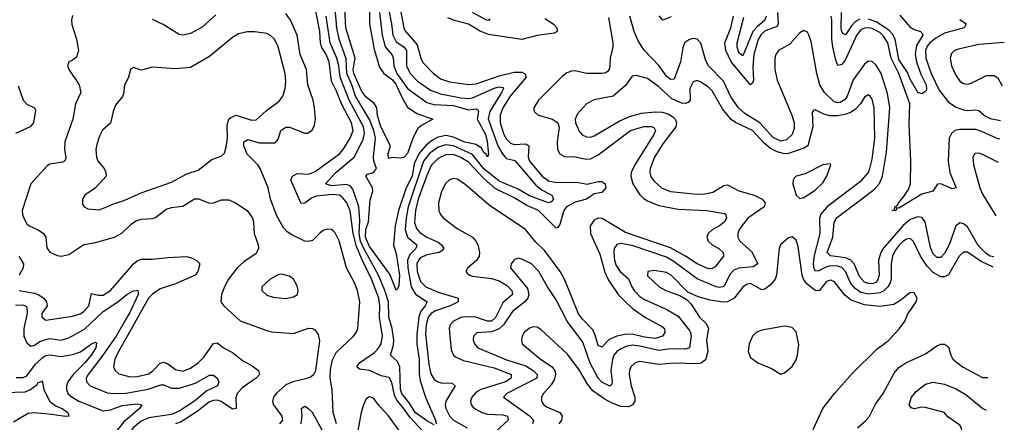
# Model space of a CAD drawing. Header units: inches. Extents: x 1694797 to 1849917, y 907313 to 1017959.
# Tile 677 of 834: x 1839432 to 1844604, y 936658 to 938772. Entities that reach past the tile are written whole.
import ezdxf

# ---------------------------------------------------------------- set-up
doc = ezdxf.new("R2010")
doc.units = ezdxf.units.IN
doc.header["$MEASUREMENT"] = 0
doc.layers.add('B8933', color=7, linetype='Continuous')
doc.layers.add('B8943', color=7, linetype='Continuous')

msp = doc.modelspace()

# ---------------------------------------------------------------- linework, layer by layer
at = {"layer": 'B8933', "color": 5}
for points, elevation in [([(1839710, 938794.3), (1839704.2, 938770), (1839705.9, 938745.9), (1839730.1, 938670), (1839741, 938610), (1839730, 938575.6), (1839710, 938558.9), (1839690.7, 938550), (1839683, 938530), (1839690.3, 938510), (1839745.5, 938430), (1839754.2, 938390), (1839725, 938330), (1839711, 938250), (1839669.1, 938130.9), (1839667.5, 938092.5), (1839674.5, 938045.5), (1839669.5, 938030.5), (1839656.3, 938023.7), (1839590, 938012.8), (1839575.8, 938004.2), (1839491.2, 937910), (1839446, 937770), (1839446.3, 937750), (1839453.4, 937730), (1839470, 937701), (1839481.5, 937690), (1839530, 937668.8), (1839557.2, 937650), (1839569.1, 937630), (1839574.4, 937574.4), (1839590, 937551.5), (1839630, 937533.2), (1839650, 937531.2), (1839690, 937539.6), (1839770, 937591.3), (1839830, 937601.7), (1839930, 937629.5), (1839970, 937652.1), (1840000, 937680.7)], 720), ([(1840000, 938461.7), (1839983.1, 938430), (1839977.8, 938382.2), (1839971.7, 938368.3), (1839936.3, 938323.7), (1839922.8, 938290), (1839910, 938229.3), (1839867.7, 938192.3), (1839850, 938157), (1839835.8, 938110), (1839831.4, 938090), (1839835.3, 938050), (1839843.2, 938030), (1839875.5, 937990), (1839884.4, 937970), (1839885.7, 937950), (1839830.3, 937889.7), (1839774.8, 937850), (1839762.8, 937830), (1839763, 937803), (1839771, 937790), (1839790, 937779.1), (1839850, 937774.4), (1839890, 937788.7), (1839930, 937807), (1839970, 937818.7), (1840000, 937832.1)], 740), ([(1839425.1, 938425.1), (1839450.1, 938350), (1839470, 938328), (1839509.4, 938309.4), (1839516, 938296), (1839504, 938230), (1839487.6, 938210), (1839410, 938174.5)], 680), ([(1839427.4, 937530), (1839452.3, 937490), (1839450.1, 937470), (1839429.2, 937430)], 680), ([(1839429.1, 937350), (1839510, 937335.9), (1839530, 937328.8), (1839559.1, 937310), (1839573.8, 937290), (1839577.4, 937270), (1839549, 937230), (1839548.3, 937210), (1839570, 937195.2), (1839710, 937214.6), (1839750, 937227.2), (1839770, 937239.1), (1839795.7, 937270), (1839810, 937333.6), (1839845.2, 937325.2), (1839870, 937325.5), (1839910, 937349.7), (1840000, 937455)], 680), ([(1839410, 937275.6), (1839452.8, 937272.8), (1839467.2, 937267.2), (1839470, 937261.3), (1839471.4, 937231.4), (1839454.2, 937150), (1839453.6, 937110), (1839470, 937074.7), (1839490, 937058.2), (1839510, 937063), (1839538.3, 937081.7), (1839570, 937093.4), (1839590, 937097.4), (1839650, 937089.2), (1839690, 937100.9), (1839772.2, 937147.8), (1839870, 937240.1), (1839948.5, 937291.5), (1839995.9, 937330), (1840000, 937332.1)], 660), ([(1840000, 937217), (1839938.2, 937110), (1839869.5, 937010.5), (1839791.1, 936910), (1839782.2, 936890), (1839783.2, 936870), (1839803.1, 936850), (1839870, 936821.3), (1839893.3, 936813.3), (1839930, 936808.9), (1839990, 936812), (1840000, 936813.8)], 660), ([(1840000, 937115.7), (1839951.7, 937030), (1839932.4, 936990), (1839924.7, 936950), (1839933.7, 936930), (1839953.4, 936913.4), (1840000, 936900.5)], 680), ([(1839413.8, 936893.8), (1839450, 936892.8), (1839470, 936902.1), (1839515.9, 936964.1), (1839550, 936996.6), (1839570, 937009.2), (1839590, 937012.3), (1839650, 937004.4), (1839710, 937014.7), (1839752.1, 937027.9), (1839810, 937070.7), (1839830, 937078.9), (1839835.8, 937075.8), (1839832.5, 937050), (1839807.6, 937010), (1839774.6, 936970), (1839713.1, 936910), (1839685, 936870), (1839677.9, 936850), (1839677.4, 936830), (1839685.5, 936810), (1839707.4, 936790), (1839742.2, 936770), (1839870, 936718.2), (1839910, 936723.1), (1839970, 936746.8), (1840000, 936750.2)], 640), ([(1839353.9, 936813.9), (1839461.6, 936818.4), (1839489.9, 936830.1), (1839523.6, 936856.4), (1839530, 936867.6), (1839548.3, 936871.7), (1839550, 936876), (1839559.8, 936830), (1839589.6, 936769.6), (1839623.8, 936743.8), (1839655.6, 936730), (1839685.3, 936710), (1839691.3, 936690), (1839672.1, 936687.9), (1839599.9, 936699.9), (1839510, 936707.7), (1839476.1, 936703.9), (1839400.3, 936659.7)], 620), ([(1840000, 936678.5), (1839979, 936661), (1839938.9, 936610), (1839922.2, 936570), (1839924, 936530), (1839940.1, 936490), (1840000, 936417)], 640)]:
    msp.add_lwpolyline(points, dxfattribs=dict(at, elevation=elevation))
at = {"layer": 'B8943', "color": 5}
for points, elevation in [([(1841268, 938952), (1841269.2, 938750), (1841294.6, 938614.6), (1841322.5, 938522.5), (1841344.7, 938490), (1841390, 938456.7), (1841410, 938430.8), (1841441.4, 938361.4), (1841470, 938313.5), (1841518.7, 938278.7), (1841602, 938250), (1841543.5, 938216.5), (1841521.5, 938198.5), (1841495.4, 938144.6), (1841470, 938069.8), (1841450, 938048.5), (1841430, 938045.6), (1841390.7, 938049.3), (1841370, 938043.7), (1841367.2, 938070), (1841380.3, 938110), (1841328.5, 938210), (1841312, 938268.1), (1841308.8, 938310), (1841295.9, 938330), (1841250, 938367.8), (1841230, 938394.6), (1841187.2, 938490), (1841184.2, 938510), (1841194.8, 938570), (1841144.6, 938730), (1841139.4, 938830)], 620), ([(1841610, 936547.7), (1841482.9, 936682.9), (1841441.9, 936741.9), (1841413.6, 936773.6), (1841400.1, 936800.1), (1841387.7, 936867.7), (1841372.9, 936892.9), (1841330, 936901.9), (1841270, 936929.7), (1841217.5, 936937.5), (1841202.9, 936950), (1841217.3, 936970), (1841295, 937025), (1841315.1, 937044.9), (1841330, 937070.1), (1841337.8, 937110), (1841322.5, 937210), (1841323.1, 937270), (1841317.9, 937310), (1841280.8, 937410), (1841230.6, 937510.6), (1841201.6, 937581.6), (1841184.5, 937650), (1841168.2, 937768.2), (1841150.5, 937810.5), (1841130, 937837.4), (1841111.7, 937850), (1841073.8, 937853.7), (1840990, 937844.6), (1840965.6, 937834.4), (1840930, 937808.7), (1840910, 937807.5), (1840856.9, 937930), (1840864.4, 937950), (1840890, 937963.8), (1840950, 937961.8), (1840984.4, 937975.6), (1841111.5, 938068.5), (1841131.5, 938090), (1841168.8, 938150), (1841184.4, 938190), (1841174.9, 938230), (1841121.9, 938330), (1841096.5, 938396.5), (1841069.9, 938450), (1841057, 938550), (1841041.7, 938590), (1841017, 938630), (1841012, 938650), (1841008.7, 938710), (1840974.1, 938890)], 680), ([(1841322.4, 938810), (1841336.7, 938690), (1841351.1, 938630), (1841386.5, 938590), (1841393.9, 938573.9), (1841396.8, 938530), (1841412.7, 938490), (1841470, 938410.1), (1841570, 938337.3), (1841607.3, 938327.3), (1841710, 938321.4), (1841790, 938299.5), (1841830, 938303.3), (1841838.2, 938298.2), (1841841.5, 938290), (1841835.6, 938250), (1841879, 938170), (1841888.3, 938131.7), (1841894.7, 938065.3), (1841890, 938049.8), (1841884.9, 938064.9), (1841870, 938074), (1841857.2, 938097.2), (1841830, 938116.7), (1841770, 938128.9), (1841710, 938155.2), (1841670, 938163.3), (1841630, 938155.1), (1841599.9, 938140.1), (1841566.6, 938113.4), (1841530, 938071.4), (1841504.4, 938015.6), (1841493.6, 937950), (1841462.8, 937890), (1841421.8, 937770), (1841405.1, 937690), (1841395.3, 937590), (1841410, 937542), (1841426.8, 937430), (1841423.6, 937376.4), (1841419.1, 937360.9), (1841410, 937351.8), (1841376.6, 937436.6), (1841270, 937582), (1841248.8, 937630), (1841249.8, 937670), (1841263.5, 937710), (1841273.4, 937826.6), (1841287.3, 937870), (1841286, 937890), (1841250.8, 937950), (1841259.3, 937960.7), (1841291.3, 937970), (1841306.9, 937990), (1841293.2, 938030), (1841291.4, 938050), (1841300.9, 938150), (1841292.4, 938190), (1841270, 938248.5), (1841195.5, 938370), (1841177, 938430), (1841150.1, 938490), (1841146.5, 938566.5), (1841110.2, 938670), (1841097.5, 938730), (1841083.4, 938890)], 640), ([(1841370, 938830), (1841385.7, 938750), (1841392, 938690), (1841410, 938656.1), (1841449.6, 938629.6), (1841464.3, 938610), (1841463.2, 938530), (1841482.7, 938490), (1841522, 938450), (1841590, 938401.1), (1841642.7, 938382.7), (1841750, 938361.6), (1841790, 938358.7), (1841810, 938362), (1841930, 938413.5), (1841950, 938419.7), (1841970, 938416.3), (1841973.3, 938410), (1841962.9, 938390), (1841901.2, 938290), (1841892, 938252), (1841946, 938106), (1841967.3, 938067.3), (1841982.2, 938050), (1841990, 938043.1), (1842033, 938033), (1842143.1, 937903.1), (1842177.2, 937877.2), (1842226.9, 937850), (1842236.5, 937830), (1842224, 937816), (1842210, 937810.7), (1842110, 937846.4), (1842050, 937882.3), (1841950, 937923.4), (1841870, 937988.2), (1841810, 938064.9), (1841710, 938110.2), (1841670, 938115.4), (1841630, 938102.2), (1841585.5, 938070), (1841553.7, 938030), (1841473.5, 937790), (1841461.7, 937730), (1841457.4, 937670), (1841470, 937630), (1841518.1, 937590), (1841512.6, 937570), (1841480.9, 937539.1), (1841469.8, 937510), (1841470.3, 937470), (1841488.4, 937370), (1841511.7, 937331.7), (1841572.3, 937290), (1841562.7, 937270), (1841538.8, 937241.2), (1841528.1, 937211.9), (1841518.9, 937118.9), (1841518.6, 937070), (1841531, 936990), (1841531.3, 936911.3), (1841536, 936876), (1841565.8, 936785.8), (1841617, 936670), (1841619.5, 936650)], 660), ([(1841430.1, 938829.9), (1841449.4, 938730), (1841455.7, 938715.7), (1841519.5, 938639.5), (1841539.3, 938570), (1841550, 938547.2), (1841606.3, 938490), (1841642.3, 938462.3), (1841690, 938445.5), (1841791, 938431), (1841830, 938435.8), (1841950, 938476.9), (1842030, 938496.9), (1842070, 938495.9), (1842088, 938488), (1842092.3, 938470), (1842007.9, 938370), (1841970.7, 938310), (1841955.2, 938270), (1841956.4, 938230), (1841975.7, 938170), (1841990, 938144.6), (1842010, 938123.6), (1842030, 938116.9), (1842090, 938120.3), (1842105.6, 938110), (1842102.6, 938050), (1842109.4, 938030), (1842176.7, 937950), (1842210, 937926.5), (1842250, 937917.7), (1842358.1, 937918.1), (1842412.1, 937907.9), (1842470, 937923.1), (1842490, 937922.2), (1842506.8, 937910), (1842510.8, 937890), (1842490, 937865.1), (1842450, 937857), (1842409.8, 937830.2), (1842350, 937814.4), (1842305, 937790), (1842290.6, 937769.4), (1842270, 937696.9), (1842258.8, 937681.2), (1842250, 937677), (1842157.9, 937770), (1842096, 937796), (1842030, 937837.2), (1841930, 937885.1), (1841870, 937938.8), (1841790, 938023.3), (1841750, 938049), (1841710, 938064.2), (1841670, 938062.6), (1841630, 938042.9), (1841594.2, 938005.8), (1841570, 937953.3), (1841525.1, 937830), (1841511.2, 937770), (1841506.8, 937706.8), (1841516.1, 937676), (1841534.1, 937654.1), (1841570.5, 937630.5), (1841630, 937603.8), (1841648.2, 937590), (1841660.6, 937570), (1841650, 937557.8), (1841634.9, 937550), (1841570, 937538), (1841538, 937522), (1841526.2, 937510), (1841518.6, 937490), (1841520, 937450), (1841537.5, 937397.5), (1841564.6, 937370), (1841630, 937341.6), (1841736, 937310), (1841735.3, 937290), (1841693.8, 937270), (1841615.7, 937244.3), (1841593.3, 937230), (1841578.5, 937210), (1841567.3, 937170), (1841563, 937123), (1841581, 936961), (1841592.4, 936912.4), (1841610, 936883.8), (1841630, 936870.1), (1841646.3, 936866.3), (1841703.1, 936863.1), (1841718.9, 936850), (1841670.7, 936770), (1841666.7, 936750), (1841669.7, 936730), (1841690, 936691.7), (1841710, 936670.1), (1841783.3, 936630)], 680), ([(1841895.6, 938775.6), (1841902, 938770), (1841893.1, 938766.9), (1841883.5, 938770), (1841810.5, 938810.5)], 660), ([(1843412.6, 938810), (1843416.8, 938750), (1843410, 938736.5), (1843347.1, 938712.9), (1843326.6, 938693.4), (1843311.6, 938668.4), (1843287.3, 938590), (1843283.6, 938523.6), (1843286.1, 938453.9), (1843280.8, 938439.2), (1843270, 938430.7), (1843169.3, 938550), (1843141.5, 938610), (1843136.4, 938650), (1843166.7, 938730), (1843180.7, 938790)], 680), ([(1843845.3, 938774.7), (1843819.9, 938760.1), (1843800.5, 938739.5), (1843770, 938691.8), (1843758.3, 938698.3), (1843750, 938707.8), (1843747.7, 938727.7), (1843748, 938810)], 660), ([(1840463.1, 938796.9), (1840390, 938733.3), (1840330, 938700.3), (1840290, 938690.9), (1840270, 938693.5), (1840186.3, 938746.3), (1840130, 938772.4)], 720), ([(1841096.9, 936650), (1841079, 936710), (1841073.1, 936830), (1841063.8, 936890), (1841064, 936936), (1841074.5, 936985.6), (1841094.8, 937025.2), (1841185.4, 937110), (1841199.9, 937130), (1841207.5, 937150), (1841219.5, 937290), (1841206.7, 937350), (1841190.8, 937390), (1841149.2, 937469.2), (1841110, 937611.6), (1841090, 937653.4), (1841081.3, 937661.2), (1841070, 937670.5), (1841050, 937672.9), (1841030, 937667.7), (1841010, 937653.8), (1840970, 937613), (1840950, 937606.6), (1840929.9, 937609.9), (1840862.1, 937642.1), (1840837.9, 937657.9), (1840818.5, 937678.5), (1840782.9, 937742.9), (1840749.4, 937829.4), (1840737.6, 937890), (1840694.9, 937990), (1840682.3, 938010), (1840626.5, 938066.5), (1840609.2, 938110), (1840610, 938130.3), (1840630, 938143.3), (1840690, 938124.6), (1840773.8, 938126.2), (1840790, 938144.2), (1840804.2, 938190), (1840830, 938207.3), (1840850, 938207.1), (1840930, 938176.6), (1840943.6, 938176.4), (1840968.4, 938191.6), (1840981.3, 938218.7), (1840986.3, 938250), (1840981, 938310), (1840973.7, 938350), (1840946.4, 938430), (1840939.3, 938510), (1840905.4, 938590), (1840889.4, 938690), (1840854.1, 938770), (1840830, 938804.6)], 720), ([(1841610, 936645.8), (1841570, 936666), (1841509.9, 936710), (1841479.2, 936759.2), (1841439.1, 936810), (1841431.7, 936830), (1841428.4, 936950), (1841416.8, 936976.8), (1841380.6, 937010), (1841396.4, 937063.6), (1841397.3, 937090), (1841387.9, 937150), (1841371.2, 937210), (1841368.8, 937290), (1841350.3, 937350.3), (1841317.1, 937430), (1841239.3, 937570), (1841222.1, 937610), (1841214.5, 937650), (1841218.2, 937718.2), (1841213, 937790), (1841181.5, 937881.5), (1841170, 937897.7), (1841150, 937907.2), (1841070, 937900.3), (1841038.7, 937910), (1841092.5, 937970), (1841189.9, 938050), (1841236.6, 938143.4), (1841243.7, 938176.3), (1841238.5, 938210), (1841163.1, 938350), (1841115.4, 938470), (1841108.4, 938530), (1841098.5, 938570), (1841063.4, 938650), (1841041.7, 938790)], 660), ([(1842524.2, 938784.2), (1842547, 938650), (1842547, 938630), (1842533.9, 938570), (1842532.5, 938527.5), (1842528.1, 938510), (1842519.5, 938500.5), (1842510, 938493), (1842490, 938489.1), (1842410, 938488.6), (1842350, 938502.7), (1842330, 938502), (1842306.7, 938493.3), (1842284, 938476), (1842157, 938350), (1842133.4, 938310), (1842135, 938290), (1842155.3, 938270), (1842230, 938249.3), (1842258.2, 938230), (1842265.6, 938205.6), (1842255.6, 938130), (1842257.5, 938090), (1842270, 938067.2), (1842293.3, 938053.3), (1842350, 938051.7), (1842410, 938040.1), (1842430, 938041.7), (1842470, 938063), (1842640.8, 938190), (1842710, 938210.4), (1842750.8, 938210.8), (1842764.8, 938204.8), (1842771.8, 938190), (1842763.7, 938170), (1842663.6, 938010), (1842644.1, 937970), (1842641.3, 937950), (1842652.9, 937910), (1842690, 937852.4), (1842710, 937832.9), (1842730, 937820.3), (1842790, 937797.3), (1842890, 937778), (1843041, 937770), (1843134.9, 937754.9), (1843140.3, 937750), (1843143.9, 937730), (1843134, 937710), (1843108.3, 937690), (1843070, 937669.3), (1843049, 937650), (1843042.1, 937630), (1843048.9, 937610), (1843068.6, 937590), (1843103.9, 937570), (1843127.6, 937550), (1843128.5, 937530), (1843085.1, 937474.9), (1843070, 937465.4), (1843050, 937464.8), (1842990, 937489.6), (1842930, 937530.6), (1842850, 937573.8), (1842614.3, 937654.3), (1842491.1, 937728.9), (1842470, 937729.9), (1842450, 937719.9), (1842429.1, 937690), (1842429.6, 937650), (1842480.1, 937540.1), (1842505.8, 937445.8), (1842525.2, 937405.2), (1842576.4, 937330), (1842613.9, 937290), (1842650, 937257.4), (1842716.3, 937210), (1842803.7, 937163.7), (1842818.2, 937150), (1842820.9, 937130), (1842808.4, 937110), (1842770, 937098.7), (1842714.5, 937105.5), (1842650, 937120.3), (1842610, 937119.6), (1842569.2, 937110.8), (1842527.8, 937092.2), (1842490, 937052.7), (1842470, 937062), (1842455.6, 937115.6), (1842443.3, 937143.3), (1842390, 937197.4), (1842368, 937228), (1842294, 937410), (1842270.3, 937450), (1842190, 937557.8), (1842143.8, 937603.8), (1842088.7, 937670), (1841898.3, 937798.3), (1841770, 937909), (1841730, 937934.7), (1841710, 937937.7), (1841690, 937931.4), (1841670, 937913.1), (1841647.4, 937870), (1841632.3, 937810), (1841633.5, 937770), (1841641.7, 937750), (1841657.4, 937730), (1841730, 937676.2), (1841810.3, 937630.3), (1841828, 937610), (1841837.8, 937590), (1841848.1, 937550), (1841845.4, 937530), (1841832.4, 937507.6), (1841786.4, 937470), (1841774.9, 937450), (1841781.7, 937441.7), (1841794, 937430), (1841810, 937425.2), (1841910, 937412.7), (1841950, 937400.6), (1841990, 937378.8), (1842017.9, 937350), (1842020.8, 937330), (1841970, 937285), (1841931.7, 937208.3), (1841911.1, 937190), (1841890, 937188.6), (1841826.3, 937210), (1841770, 937212.5), (1841750, 937208.4), (1841711.3, 937190), (1841693.9, 937170), (1841687.2, 937150), (1841698.4, 937038.4), (1841710, 937011.2), (1841721.3, 937001.3), (1841763.3, 936983.3), (1841925, 936945), (1842014.3, 936910), (1842014, 936890), (1841984.6, 936870), (1841854, 936830), (1841830, 936816.5), (1841807.1, 936790), (1841800.9, 936770), (1841803.7, 936750), (1841815, 936734.9), (1841859.3, 936710), (1841890, 936701.3), (1841970, 936697.6), (1841994.1, 936690), (1841997.3, 936670), (1841933.4, 936610)], 720), ([(1842190, 938778.5), (1842234.4, 938750), (1842253.8, 938730), (1842255.3, 938710), (1842239.6, 938700.4), (1842150, 938688.1), (1842070, 938668.2), (1841894.1, 938694.1), (1841851.1, 938711.1), (1841790, 938749.1), (1841710, 938769), (1841681.5, 938781.5)], 680), ([(1844547.9, 937526.1), (1844530, 937531), (1844510, 937542.3), (1844466.1, 937586.1), (1844410, 937683.8), (1844390, 937700.8), (1844370, 937705.8), (1844349.5, 937690.5), (1844314.5, 937590), (1844290, 937544.1), (1844270, 937523.8), (1844250, 937523), (1844230, 937542.1), (1844215.4, 937575.4), (1844187.8, 937710), (1844170, 937733.8), (1844150, 937737.6), (1844110, 937722.2), (1844070, 937690.5), (1843966.6, 937570), (1843955.2, 937550), (1843943.8, 937510), (1843946.8, 937430), (1843938, 937402), (1843928.5, 937391.5), (1843910, 937385.2), (1843890, 937386.4), (1843870, 937394.5), (1843843, 937423), (1843815.7, 937490), (1843797.5, 937510), (1843770, 937521.3), (1843691.7, 937531.7), (1843674, 937550), (1843703.8, 937630), (1843710, 937708), (1843720.7, 937730), (1843919.3, 937880.7), (1843947.7, 937912.3), (1843964, 937950), (1843984.4, 938075.6), (1844002.2, 938310), (1843990, 938384.2), (1843956.4, 938490), (1843930, 938532.5), (1843910, 938552.7), (1843890, 938554.9), (1843870, 938538.5), (1843810, 938456.6), (1843779, 938370), (1843767.8, 938352.2), (1843742.4, 938337.6), (1843730, 938335.3), (1843710, 938340.5), (1843658.9, 938390), (1843634.1, 938430), (1843618.4, 938490), (1843590, 938656.9), (1843575.8, 938695.8), (1843570, 938706.2), (1843550, 938714.4), (1843530, 938703.4), (1843476.4, 938643.6), (1843417.3, 938610), (1843404.2, 938590), (1843398.9, 938570), (1843399.1, 938510), (1843410, 938454.3), (1843488.1, 938270), (1843500.3, 938230), (1843499.9, 938200.1), (1843489.5, 938170), (1843458.9, 938141.1), (1843430, 938135), (1843390, 938153.3), (1843320.1, 938230), (1843240.1, 938280.1), (1843208.5, 938308.5), (1843167.2, 938367.2), (1843129.1, 938450), (1843050, 938530), (1843036.3, 938556.3), (1843010, 938648.5), (1842990.4, 938670.4), (1842970, 938672.5), (1842950, 938668.6), (1842924.7, 938650), (1842915.2, 938624.8), (1842902.6, 938550), (1842870, 938460.3), (1842850, 938458.5), (1842830, 938475.6), (1842790, 938531.2), (1842712, 938612), (1842680.2, 938660.2), (1842659.7, 938710), (1842637.5, 938790)], 720), ([(1842853.3, 938786.7), (1842810, 938769.8), (1842791.5, 938791.5)], 680), ([(1843353.8, 938790), (1843346.7, 938770), (1843304.8, 938735.2), (1843283, 938710), (1843230, 938581.6), (1843210, 938598.2), (1843201.5, 938630), (1843201.2, 938650), (1843235.2, 938784.8)], 660), ([(1844578.6, 938146.2), (1844570, 938147.2), (1844485.8, 938185.8), (1844454.6, 938194.6), (1844370, 938195.4), (1844344.7, 938190), (1844325.5, 938174.5), (1844314.4, 938150), (1844308.6, 938030), (1844317.7, 937970), (1844350, 937889.5), (1844330, 937884.5), (1844270, 937910.6), (1844252.2, 937907.8), (1844228.7, 937871.3), (1844170, 937856.6), (1844050, 937782.6), (1844036, 937784), (1844038.4, 937778.4), (1844030, 937767.8), (1844013.2, 937770), (1844026.1, 937773.9), (1844029.2, 937790), (1844042.3, 937797.7), (1844047.3, 937810), (1844076.6, 937843.4), (1844100, 937880), (1844110.8, 937910), (1844112.3, 938030), (1844103.5, 938223.5), (1844107.4, 938330), (1844050, 938490), (1844010.2, 938569.8), (1843991.6, 938650), (1843970, 938685.3), (1843950, 938703.9), (1843910, 938725.4), (1843890, 938729.9), (1843870, 938728.1), (1843850, 938717.9), (1843828.4, 938691.6), (1843770, 938563.7), (1843750, 938537.1), (1843730, 938531.4), (1843718.6, 938558.6), (1843702.5, 938630), (1843697.9, 938670), (1843698.6, 938770), (1843695.1, 938790)], 680), ([(1844055.3, 938795.3), (1844110, 938732.3), (1844130, 938720.1), (1844164.2, 938710), (1844170, 938703.7), (1844175.1, 938690), (1844143.1, 938636.9), (1844135.4, 938590), (1844143, 938550), (1844165.4, 938485.4), (1844192.6, 938430), (1844194.4, 938405.6), (1844190, 938395.5), (1844170, 938382.5), (1844149.9, 938390), (1844110, 938459.2), (1844095.2, 938495.2), (1844050, 938563.6), (1844030.7, 938670), (1844016.3, 938696.3), (1843997.2, 938717.2), (1843930, 938760.6), (1843890, 938775.1)], 660), ([(1844370, 938773.5), (1844403.2, 938750), (1844392, 938730), (1844290, 938701.3), (1844244.5, 938675.5), (1844210.6, 938649.4), (1844196.5, 938630), (1844190.3, 938610), (1844192.1, 938570), (1844219.4, 938490), (1844262.4, 938402.4), (1844310, 938339.4), (1844350, 938312.9), (1844390, 938299.1), (1844410, 938295.6), (1844450, 938299.4), (1844470, 938294.5), (1844505.1, 938265.1), (1844530, 938253.6), (1844583.4, 938243.2)], 680), ([(1840000, 937832.1), (1840070, 937863.6), (1840230, 937918.4), (1840310, 937962.8), (1840370, 937982), (1840442, 938038), (1840490, 938054.9), (1840508.3, 938071.7), (1840517.3, 938102.7), (1840523.8, 938150), (1840521.5, 938218.5), (1840531, 938249), (1840540.7, 938259.3), (1840570, 938270.2), (1840650, 938244.3), (1840674.3, 938245.7), (1840727.1, 938292.9), (1840795.9, 938344.1), (1840814.5, 938370), (1840826.6, 938410), (1840829.8, 938449.8), (1840826.6, 938490), (1840790, 938629.5), (1840770, 938669.7), (1840750, 938689.7), (1840730, 938699.8), (1840667.7, 938707.7), (1840627.9, 938707.9), (1840581.9, 938698.1), (1840550, 938678.9), (1840430, 938578.7), (1840330, 938521.7), (1840250, 938513.1), (1840130, 938522.6), (1840070, 938507.8), (1840030, 938520.7), (1840014, 938510), (1840004.4, 938470), (1840000, 938461.7)], 740), ([(1844603.7, 938652.2), (1844470, 938640.9), (1844362.3, 938617.7), (1844342.7, 938610), (1844325.7, 938594.3), (1844318.5, 938570), (1844326.8, 938530), (1844350, 938477.4), (1844370, 938449.6), (1844390, 938437.6), (1844410, 938434), (1844430, 938438.7), (1844510, 938478.7), (1844550, 938479.1), (1844570, 938467.5), (1844592.4, 938423.9)], 720), ([(1844545.2, 937472), (1844482.5, 937502.5), (1844410, 937552.3), (1844390, 937552), (1844366.8, 937530), (1844310, 937431.9), (1844290, 937421.3), (1844270, 937421.8), (1844230, 937444.8), (1844198.4, 937478.4), (1844163.2, 937530), (1844127.2, 937607.2), (1844110, 937623.1), (1844090, 937619.1), (1844070, 937607.3), (1844050, 937587.2), (1844030, 937559.9), (1844015.9, 937530), (1844009.4, 937490), (1844008.8, 937410), (1844003.9, 937390), (1843992.5, 937370), (1843971.3, 937348.7), (1843950, 937337.5), (1843890, 937330.2), (1843850, 937339.9), (1843819.9, 937359.9), (1843796.5, 937390), (1843770.2, 937450.2), (1843750.8, 937470.8), (1843730, 937478.7), (1843690, 937479.9), (1843666.6, 937473.4), (1843630, 937454.3), (1843612.1, 937452.1), (1843604.6, 937464.6), (1843601.5, 937490), (1843606.7, 937533.3), (1843637.4, 937650), (1843634.5, 937730), (1843640.1, 937750), (1843681.7, 937798.2), (1843855.9, 937930), (1843889.9, 937970), (1843897.6, 937990), (1843910, 938039.1), (1843923, 938150), (1843919.5, 938310), (1843910, 938354.5), (1843898.7, 938370), (1843890, 938378), (1843870, 938364.7), (1843848, 938330), (1843819.8, 938300.2), (1843795.2, 938284.8), (1843765.9, 938274.1), (1843727.6, 938267.6), (1843687.2, 938267.2), (1843656, 938276), (1843610, 938298), (1843603.4, 938296.6), (1843594.9, 938285.1), (1843598.9, 938210), (1843571, 938110), (1843550, 938096.9), (1843470, 938070.3), (1843450, 938068), (1843410, 938077.5), (1843375.9, 938095.9), (1843343.3, 938123.3), (1843282, 938190), (1843192.1, 938232.1), (1843168.8, 938248.8), (1843124.2, 938304.2), (1843070, 938398.9), (1843050, 938418.2), (1843010, 938444.5), (1842990, 938451.9), (1842970, 938446.3), (1842952.8, 938410), (1842954.1, 938350), (1842943.3, 938336.6), (1842928.8, 938331.2), (1842910, 938332.9), (1842856.9, 938356.9), (1842790, 938419.8), (1842730, 938463.1), (1842670, 938478.3), (1842650, 938475.6), (1842614.2, 938425.8), (1842550, 938371.3), (1842450, 938350.9), (1842409.4, 938330.6), (1842362.9, 938277.1), (1842350.2, 938250), (1842352.2, 938230), (1842370, 938186.4), (1842387.2, 938167.2), (1842410, 938156.5), (1842430, 938155.9), (1842450, 938161.4), (1842580.5, 938239.5), (1842635.8, 938264.2), (1842698.6, 938281.4), (1842770, 938287.9), (1842806.6, 938286.5), (1842837.7, 938277.7), (1842862.7, 938262.7), (1842874.6, 938250), (1842881.7, 938230), (1842878.9, 938210), (1842810, 938120.9), (1842766.6, 938050), (1842743, 937990), (1842741.4, 937970), (1842747.3, 937947.3), (1842764, 937924), (1842803.9, 937890), (1842849.7, 937869.7), (1842990, 937855.3), (1843030, 937857.6), (1843073.4, 937866.6), (1843130, 937900.8), (1843150, 937904.8), (1843210, 937873.5), (1843290.3, 937850), (1843332.4, 937830), (1843347.2, 937810), (1843342.2, 937790), (1843256.6, 937730), (1843211.9, 937670), (1843204.1, 937650), (1843204.3, 937630), (1843214.6, 937610), (1843275.7, 937555.7), (1843308.3, 937490), (1843285.1, 937474.9), (1843210, 937468.3), (1843183.1, 937456.9), (1843163.6, 937436.4), (1843130, 937371.3), (1843110, 937365.2), (1843090, 937369.6), (1842991, 937411), (1842870, 937501.2), (1842830, 937524.4), (1842650, 937587.2), (1842590, 937596.6), (1842568.5, 937591.5), (1842555.3, 937570), (1842552.4, 937547.6), (1842556.2, 937510), (1842564.1, 937484.1), (1842585.6, 937450), (1842630, 937412.3), (1842647, 937370), (1842660.1, 937350), (1842690, 937318.3), (1842710, 937304.2), (1842831.2, 937251.2), (1842890, 937215.1), (1842950, 937141), (1842956.3, 937130), (1842958.2, 937110), (1842950.1, 937050), (1842930, 937042.5), (1842850, 937043.6), (1842790, 937035.3), (1842690, 937058.8), (1842650, 937063.2), (1842621.8, 937058.2), (1842590, 937044.8), (1842568.4, 937030), (1842553.1, 937010), (1842545.4, 936990), (1842537.6, 936930), (1842543.7, 936870), (1842542, 936858), (1842531.9, 936848.1), (1842490, 936868.6), (1842470, 936890.4), (1842428.3, 936968.3), (1842390, 937078.6), (1842308.2, 937190), (1842250, 937302), (1842204.2, 937370), (1842159.5, 937450), (1842120.4, 937490), (1842070, 937515.5), (1842050, 937519.8), (1842030, 937511.5), (1842013.1, 937490), (1842010.3, 937470), (1842100.1, 937360.1), (1842106.5, 937330), (1842100.8, 937310), (1842085.2, 937290), (1842020.1, 937239.9), (1841972.6, 937170), (1841951.3, 937148.7), (1841910, 937133), (1841832.8, 937127.2), (1841816.5, 937110), (1841814.2, 937090), (1841820.2, 937070), (1841839, 937050), (1841990, 936987), (1842090, 936954), (1842130, 936930.1), (1842149.6, 936910), (1842148.1, 936890), (1841991.3, 936810), (1841973.4, 936790), (1842110, 936693.1), (1842130.1, 936670), (1842125.2, 936650)], 740), ([(1844572.5, 938022.9), (1844490, 938064.3), (1844470, 938072), (1844448.6, 938070), (1844438.6, 938050), (1844442.1, 938010), (1844475.8, 937890), (1844490, 937856.1), (1844558.6, 937741.8)], 720), ([(1840000, 937680.7), (1840020.1, 937699.9), (1840043.7, 937716.3), (1840070, 937724.4), (1840130, 937728.3), (1840146.1, 937733.9), (1840202.5, 937777.5), (1840230, 937786.7), (1840290, 937792.9), (1840350, 937832.3), (1840372.1, 937832.1), (1840430, 937808.8), (1840450, 937810.1), (1840493, 937827), (1840530, 937825.4), (1840566, 937810), (1840626.4, 937770), (1840655.1, 937730), (1840660.5, 937710), (1840663.3, 937650), (1840685.4, 937590), (1840687.3, 937570), (1840675.2, 937544.8), (1840610, 937500.9), (1840574.1, 937470), (1840529.1, 937410), (1840507.7, 937370), (1840493, 937330), (1840489.4, 937290), (1840504.3, 937270), (1840590, 937190.7), (1840730, 937140.1), (1840754.1, 937134), (1840870, 937124.5), (1840950, 937151.9), (1840970, 937151.5), (1840983.3, 937143.3), (1840999.1, 937119.1), (1841006.2, 937086.2), (1840985.9, 936930), (1840977.1, 936910), (1840962.9, 936897.1), (1840934.3, 936885.7), (1840866.7, 936870), (1840830, 936854.8), (1840779.3, 936810), (1840766.1, 936790), (1840760.7, 936770), (1840764.8, 936750), (1840808.4, 936690), (1840811.8, 936670), (1840797.5, 936650)], 720), ([(1843599.1, 936620.9), (1843649.7, 936730.3), (1843711.6, 936810), (1843805.2, 936914.8), (1843936.6, 937043.4), (1843993.5, 937086.5), (1844053.6, 937150), (1844080.9, 937190), (1844095.6, 937224.4), (1844140.9, 937290), (1844145.2, 937310), (1844130, 937337.2), (1844110, 937339.3), (1844061.1, 937298.9), (1844023.4, 937276.6), (1843950, 937266.2), (1843870, 937274.2), (1843799.7, 937299.7), (1843765.7, 937325.6), (1843710, 937397), (1843690, 937403.7), (1843670, 937397.2), (1843631.2, 937348.8), (1843610, 937349.4), (1843565.9, 937385.9), (1843549.4, 937410), (1843541.7, 937430), (1843521.1, 937581.1), (1843510, 937614), (1843490, 937632.7), (1843470, 937626), (1843427.7, 937590), (1843420.4, 937570), (1843407, 937430), (1843399.6, 937410), (1843377.6, 937382.4), (1843350, 937359.3), (1843330, 937353.3), (1843270, 937386.6), (1843250, 937382.2), (1843230, 937367.3), (1843184.6, 937310), (1843150, 937290.7), (1843129.1, 937289.1), (1843058.8, 937298.8), (1842996.2, 937316.2), (1842941.5, 937341.5), (1842853.4, 937430), (1842830, 937445), (1842765.1, 937454.9), (1842730.8, 937450), (1842730, 937426.4), (1842791.6, 937370), (1842825.3, 937350), (1842902.9, 937322.9), (1842939.4, 937299.4), (1842958.7, 937278.7), (1843002.7, 937210), (1843037.2, 937177.2), (1843050.5, 937150), (1843039.9, 937090), (1843047.2, 937030), (1843033.9, 936986.1), (1843012.1, 936967.9), (1842995.6, 936964.4), (1842870, 936968.4), (1842790, 936961.8), (1842690, 936977), (1842664.2, 936970), (1842642.6, 936950), (1842634.3, 936930), (1842633.2, 936910), (1842643.4, 936850), (1842663.6, 936790), (1842662.9, 936770), (1842650.7, 936749.3), (1842630, 936739), (1842590, 936741.6), (1842540.6, 936760.6), (1842501.3, 936781.3), (1842443.4, 936823.4), (1842416.1, 936856.1), (1842370, 936933.5), (1842310, 937016.8), (1842170, 937146), (1842150, 937157.6), (1842130, 937159.6), (1842110, 937153.3), (1842082.6, 937130), (1842071.8, 937110), (1842067.8, 937090), (1842072, 937070), (1842167.7, 936990), (1842229.7, 936949.7), (1842244.6, 936924.6), (1842246.6, 936910), (1842239.5, 936880.5), (1842224.4, 936855.6), (1842182.8, 936810), (1842172.9, 936790), (1842172.8, 936770), (1842184.9, 936750), (1842199.6, 936739.7), (1842269.1, 936709.1), (1842280.8, 936690), (1842278.1, 936670), (1842264.2, 936650)], 760), ([(1840000, 937455), (1840029.9, 937490), (1840050, 937505.7), (1840070, 937514.1), (1840130, 937514.6), (1840210, 937523.8), (1840308.1, 937528.1), (1840340.7, 937520.7), (1840365.2, 937505.2), (1840378, 937490), (1840367.8, 937450), (1840354.6, 937430), (1840250, 937384.9), (1840170, 937358.7), (1840130, 937331.1), (1840109.7, 937310.3), (1840000, 937115.7)], 680), ([(1840000, 937332.1), (1840030, 937347.8), (1840052.6, 937352.6), (1840054.3, 937330), (1840010, 937234.3), (1840000, 937217)], 660), ([(1840000, 936900.5), (1840010, 936897.7), (1840050, 936899.4), (1840110, 936913), (1840132.4, 936927.6), (1840170, 936969.4), (1840190, 936974.8), (1840210, 936965.3), (1840250, 936935.1), (1840290, 936927.5), (1840330, 936941.6), (1840368.9, 936971.1), (1840399.1, 937000.9), (1840450, 937072.6), (1840470, 937076.1), (1840507, 937047), (1840550, 937024.6), (1840602, 936982), (1840654.1, 936954.1), (1840686.9, 936930), (1840691, 936910), (1840674.3, 936890), (1840600.5, 936839.5), (1840573.9, 936810), (1840568, 936788), (1840569.2, 936730.8), (1840550, 936727.7), (1840490, 936767.7), (1840470, 936774.7), (1840450, 936773.4), (1840430, 936765.2), (1840365.1, 936714.9), (1840279.6, 936660.4), (1840250, 936650.2)], 680), ([(1843833.1, 936630), (1843874.7, 936665.3), (1843893.1, 936686.9), (1843927.3, 936752.7), (1843967.9, 936810), (1844024.5, 936915.5), (1844050, 936945.2), (1844086.4, 936970), (1844190, 937017.5), (1844250, 937059.3), (1844270, 937068.4), (1844290, 937069.2), (1844310, 937054), (1844322.5, 937010), (1844334, 936990), (1844384.9, 936950), (1844490, 936893.6), (1844516.6, 936893.7)], 740), ([(1840000, 936813.8), (1840107.3, 936832.7), (1840174.2, 936854.2), (1840190, 936855.4), (1840230, 936837.9), (1840270, 936837), (1840356.2, 936863.8), (1840430, 936905.6), (1840450, 936904.9), (1840469.2, 936889.2), (1840478.3, 936870), (1840471.8, 936850), (1840415.7, 936824.3), (1840350, 936768.5), (1840270, 936716.9), (1840230, 936699.8), (1840110, 936681.5), (1840070, 936664.7), (1840028.4, 936630), (1840012.5, 936607.5), (1840000, 936573.9)], 660), ([(1844499.1, 936540.9), (1844430, 936560.8), (1844403.4, 936563.4), (1844386, 936570), (1844379.1, 936630), (1844370, 936643.5), (1844307.7, 936687.7), (1844287.8, 936710), (1844190, 936736.2), (1844170, 936737.3), (1844130, 936728.2), (1844113.9, 936733.9), (1844104.5, 936750), (1844116.3, 936790), (1844139.9, 936820.1), (1844190, 936858.2), (1844230, 936869.3), (1844290, 936858.5), (1844350, 936834.8), (1844403.1, 936803.1), (1844491.1, 936730), (1844508, 936721.3)], 720), ([(1840000, 936750.2), (1840050, 936756), (1840073.1, 936750), (1840061.8, 936730), (1840000, 936678.5)], 640), ([(1841438.2, 936598.2), (1841370, 936692.3), (1841322.1, 936742.1), (1841290, 936784.1), (1841270, 936792.7), (1841264.6, 936790), (1841250, 936778), (1841237.3, 936750), (1841225, 936710), (1841204, 936596)], 720), ([(1841050, 936563.5), (1840970, 936709.7), (1840950, 936729.7), (1840930, 936740.5), (1840910.4, 936729.6), (1840913.4, 936693.4), (1840908.5, 936650)], 740)]:
    msp.add_lwpolyline(points, dxfattribs=dict(at, elevation=elevation))
for points, elevation in [([(1843690, 938015.3), (1843650, 938009.4), (1843556.9, 937963.1), (1843511.3, 937950), (1843500.5, 937939.5), (1843494.8, 937930), (1843493.4, 937910), (1843510, 937851), (1843530, 937833.4), (1843550, 937839.3), (1843610, 937877), (1843650, 937915.5), (1843671.5, 937950), (1843692.7, 938010)], 760), ([(1840810, 937436.3), (1840790, 937433), (1840747.7, 937410), (1840704.9, 937370), (1840704.9, 937350), (1840730, 937326), (1840764.1, 937315.9), (1840830, 937308.7), (1840870, 937317.1), (1840892, 937330), (1840894.3, 937350), (1840890, 937374.5), (1840870, 937409.6), (1840850, 937425.1)], 740), ([(1843450, 937163.6), (1843330, 937142), (1843301, 937130), (1843280.7, 937110), (1843263, 937070), (1843259.1, 937030), (1843270, 936998), (1843310, 936970.7), (1843380.5, 936940.5), (1843430, 936911), (1843450, 936917.3), (1843490, 936950.8), (1843510, 936986.8), (1843516.9, 937010), (1843524.8, 937064.8), (1843510, 937134), (1843490, 937155.1)], 780)]:
    msp.add_lwpolyline(points, close=True, dxfattribs=dict(at, elevation=elevation))

doc.saveas('drawing.dxf')
